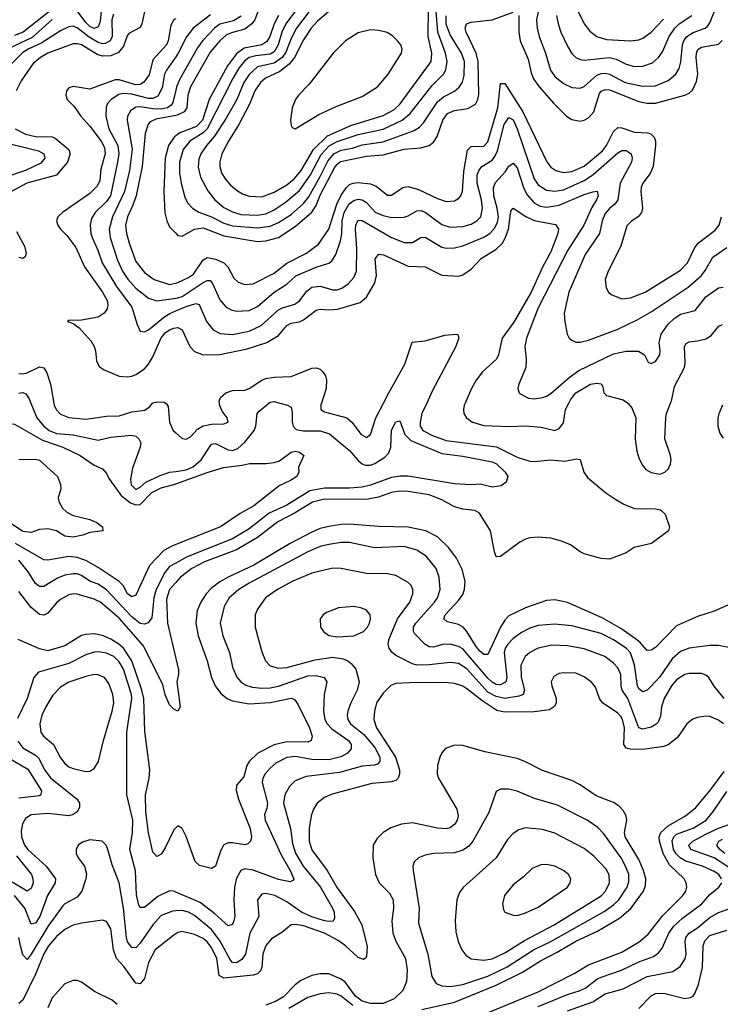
# Model space of a CAD drawing. Header units: inches. Extents: x 1308407 to 1441228, y 959628 to 1036311.
# Tile 660 of 729: x 1419255 to 1422599, y 997131 to 1001830. Entities that reach past the tile are written whole.
import ezdxf

# ---------------------------------------------------------------- set-up
doc = ezdxf.new("R2010")
doc.units = ezdxf.units.IN
doc.header["$MEASUREMENT"] = 0
for name, color, linetype in [('B4010', 7, 'Continuous'), ('B4020', 7, 'Continuous'), ('B4919', 7, 'Continuous'), ('B4929', 7, 'Continuous')]:
    doc.layers.add(name, color=color, linetype=linetype)

msp = doc.modelspace()

# ---------------------------------------------------------------- linework, layer by layer
at = {"layer": 'B4010', "color": 5}
for points, elevation in [([(1419702.9, 1001857.1), (1419695.2, 1001830), (1419695.7, 1001750), (1419686.2, 1001730), (1419663.3, 1001716.7), (1419650, 1001715.4), (1419630, 1001721.8), (1419586.5, 1001746.5), (1419530, 1001791.8), (1419510, 1001799.7), (1419490, 1001796.4), (1419450, 1001776.4), (1419360.7, 1001719.3), (1419294.6, 1001690), (1419270, 1001673.9), (1419164.7, 1001570)], 2660), ([(1419422.2, 1001890), (1419271, 1001770), (1419230, 1001754.8)], 2620), ([(1419855.8, 1001890), (1419837.8, 1001810), (1419830, 1001793.3), (1419775.6, 1001764.4), (1419767.4, 1001752.6), (1419750, 1001703.4), (1419726, 1001674), (1419690, 1001658.5), (1419650, 1001656.6), (1419624.6, 1001664.6), (1419550, 1001709.5), (1419530, 1001715.7), (1419510, 1001714.8), (1419389.4, 1001670), (1419353.5, 1001650), (1419319.4, 1001620.6), (1419261.9, 1001538.1), (1419237.8, 1001490)], 2680), ([(1419645.7, 1001890), (1419638.7, 1001821.3), (1419630, 1001795.4), (1419610, 1001788.3), (1419590, 1001797.5), (1419570, 1001816.7), (1419530, 1001871.8)], 2640), ([(1419410, 1001831.4), (1419314.2, 1001745.8), (1419170, 1001676.2)], 2640), ([(1420000, 1001835.1), (1419990.5, 1001829.5), (1419976.5, 1001803.5), (1419963.8, 1001730), (1419955.7, 1001710), (1419890, 1001638.2), (1419873.4, 1001566.6), (1419847.8, 1001532.2), (1419830, 1001521.5), (1419810, 1001519.9), (1419730, 1001543.3), (1419710, 1001543.1), (1419590, 1001497.9), (1419510, 1001511.6), (1419490, 1001504.2), (1419478, 1001490), (1419474.9, 1001470), (1419481.1, 1001450), (1419515.3, 1001415.3), (1419546, 1001370), (1419590, 1001322.7), (1419643.9, 1001250), (1419659.7, 1001219.7), (1419662.6, 1001190), (1419643, 1001117), (1419636.8, 1001063.2), (1419624.3, 1001035.7), (1419590, 1001001.4), (1419459.6, 1000910), (1419436.5, 1000890), (1419430.2, 1000870), (1419436.5, 1000850), (1419450, 1000830.3), (1419479.7, 1000799.7), (1419522.4, 1000742.4), (1419563.8, 1000650), (1419650.6, 1000530), (1419672.1, 1000490), (1419675.8, 1000470), (1419672, 1000450), (1419658.5, 1000430), (1419630, 1000410.7), (1419550, 1000396.5), (1419490, 1000394.5), (1419482.8, 1000390), (1419510, 1000380.5), (1419539.3, 1000359.3), (1419596.1, 1000296.1), (1419610.8, 1000270), (1419617, 1000250), (1419621.5, 1000201.5), (1419634.8, 1000174.8), (1419658.8, 1000158.8), (1419730, 1000129.5), (1419770, 1000125), (1419790, 1000128.2), (1419810, 1000136.1), (1419850, 1000163.9), (1419870, 1000186.7), (1419890, 1000220.5), (1419930, 1000312.2), (1419950, 1000335.4), (1419970, 1000350.5), (1419990, 1000358.3), (1420000, 1000359.4)], 2720), ([(1420000, 1001653.1), (1419954.9, 1001590), (1419946.6, 1001570), (1419934.7, 1001505.3), (1419914.2, 1001465.8), (1419890, 1001454.2), (1419870, 1001454.2), (1419790, 1001474.3), (1419750, 1001478.6), (1419727.5, 1001472.5), (1419690.9, 1001449.1), (1419674, 1001430), (1419667.1, 1001412.9), (1419666.6, 1001370), (1419680.1, 1001310), (1419723.1, 1001230), (1419727.5, 1001190), (1419722.5, 1001150), (1419687.9, 1000990), (1419670, 1000962.7), (1419614.7, 1000910), (1419597.9, 1000882.1), (1419591.2, 1000850), (1419593.9, 1000810), (1419600.1, 1000790), (1419628, 1000730), (1419648, 1000670), (1419717.1, 1000557.1), (1419790, 1000457.4), (1419814.9, 1000374.9), (1419830, 1000343.1), (1419850, 1000340.2), (1419870, 1000349.4), (1419947, 1000413), (1419971.9, 1000428.1), (1420000, 1000440.1)], 2740), ([(1420000, 1001493.1), (1419985.8, 1001434.2), (1419977.7, 1001422.3), (1419960.1, 1001410), (1419930, 1001403.9), (1419890, 1001404.6), (1419830, 1001413.8), (1419810, 1001412), (1419784.2, 1001395.8), (1419770.1, 1001370), (1419767.2, 1001350), (1419791.7, 1001211.7), (1419779.8, 1001110), (1419755.9, 1001010), (1419697.5, 1000890), (1419681.7, 1000830), (1419686.7, 1000790), (1419722.3, 1000682.3), (1419746.2, 1000630), (1419771.8, 1000591.8), (1419810, 1000548), (1419870, 1000501.4), (1419910, 1000488.3), (1420000, 1000500.8)], 2760), ([(1420000, 1001372.9), (1419904.3, 1001355.7), (1419877.8, 1001342.2), (1419867.8, 1001332.2), (1419853.6, 1001286.4), (1419839.4, 1001130), (1419810.1, 1000990.1), (1419795.4, 1000944.6), (1419770.1, 1000890), (1419760.5, 1000850), (1419764.9, 1000810), (1419778.5, 1000758.5), (1419810, 1000676.5), (1419850, 1000623.2), (1419897.6, 1000590), (1419970, 1000565.7), (1420000, 1000572.7)], 2780), ([(1419233.7, 1001310), (1419283.2, 1001283.2), (1419330, 1001272.2), (1419410, 1001270.8), (1419424.4, 1001264.4), (1419488.9, 1001210), (1419495.8, 1001190), (1419483.3, 1001150), (1419431.3, 1001088.7), (1419288.4, 1001050), (1419216.3, 1001010)], 2680), ([(1419157.6, 1001250), (1419344.1, 1001204.1), (1419370.2, 1001190), (1419374.4, 1001170), (1419355.2, 1001144.8), (1419283.2, 1001110), (1419170, 1001072)], 2660), ([(1420000, 1001275.8), (1419992, 1001270), (1419965.5, 1001230), (1419950.1, 1001170), (1419942.6, 1001010), (1419948, 1000908), (1419956.6, 1000870), (1419970, 1000840.8), (1420000, 1000810.9)], 2820), ([(1419240, 1000820), (1419277.3, 1000750), (1419285.9, 1000714.1), (1419281.5, 1000698.5), (1419270.1, 1000689.9), (1419250, 1000695.9)], 2680), ([(1419250, 1000140.8), (1419270, 1000139.8), (1419290, 1000144.9), (1419350, 1000173), (1419370, 1000169.1), (1419384.8, 1000144.8), (1419402.7, 1000090), (1419418.4, 1000000)], 2680), ([(1419250, 1000047.2), (1419270, 1000050.1), (1419284, 1000044), (1419300.3, 1000020.3), (1419308.6, 1000000)], 2660), ([(1419888.6, 1000000), (1419890, 1000001.9), (1419910, 1000006.3), (1419944, 1000004), (1419950.4, 1000000)], 2680)]:
    msp.add_lwpolyline(points, dxfattribs=dict(at, elevation=elevation))
at = {"layer": 'B4020', "color": 5}
for points, elevation in [([(1420600.1, 1001910), (1420525.4, 1001810), (1420506.6, 1001770), (1420489.2, 1001710), (1420470, 1001677.5), (1420450, 1001665.1), (1420382.5, 1001657.5), (1420350.9, 1001649.1), (1420328, 1001632), (1420301.1, 1001598.9), (1420271.6, 1001550), (1420150.3, 1001310), (1420130, 1001290.2), (1420066.6, 1001250), (1420036, 1001210), (1420018, 1001150), (1420018, 1001098), (1420025, 1001050), (1420043.7, 1000983.7), (1420056.3, 1000956.3), (1420079.2, 1000930), (1420110.8, 1000910.8), (1420170, 1000888.7), (1420230, 1000858.5), (1420270, 1000846.1), (1420390, 1000836.5), (1420450, 1000844.3), (1420490, 1000862.6), (1420550, 1000900.4), (1420610, 1000952.7), (1420634.5, 1000985.5), (1420690, 1001082.1), (1420725.4, 1001154.6), (1420755.1, 1001190), (1420790, 1001206.8), (1420843.1, 1001216.9), (1420890, 1001233.1), (1420990, 1001246.7), (1421138.5, 1001301.5), (1421162.7, 1001317.3), (1421182.1, 1001337.9), (1421250, 1001437.8), (1421278.2, 1001461.8), (1421330.3, 1001489.7), (1421352.2, 1001507.8), (1421368, 1001532), (1421376.8, 1001563.2), (1421378.6, 1001630), (1421364.4, 1001670), (1421310, 1001758.6), (1421290, 1001808.6), (1421291, 1001849)], 2840), ([(1421743.3, 1001930), (1421721.9, 1001830), (1421724.9, 1001790), (1421734.1, 1001750), (1421764.9, 1001670), (1421789.4, 1001589.4), (1421810, 1001558.6), (1421850, 1001526.1), (1421890, 1001505.9), (1421930, 1001503.7), (1421950, 1001512.1), (1422010, 1001566), (1422030, 1001574.1), (1422050, 1001575), (1422070, 1001569.7), (1422145.4, 1001530), (1422227.6, 1001512.4), (1422290, 1001514.6), (1422350, 1001540.4), (1422386.2, 1001570), (1422403.3, 1001596.8), (1422411.5, 1001628.5), (1422419.1, 1001710), (1422425.8, 1001730), (1422440.1, 1001750), (1422470, 1001769.7), (1422527.7, 1001790), (1422539.3, 1001800.7), (1422550, 1001815.8), (1422579.4, 1001890)], 2840), ([(1420399.3, 1001890), (1420377.4, 1001830), (1420363, 1001810), (1420330, 1001784.2), (1420270, 1001769.4), (1420242.3, 1001757.7), (1420210.6, 1001729.4), (1420164.9, 1001675.1), (1420070.5, 1001509.5), (1420057.7, 1001470), (1420052.4, 1001410), (1420040.3, 1001390), (1420006, 1001374), (1420000, 1001372.9)], 2780), ([(1420000, 1000810.9), (1420010, 1000800.9), (1420030, 1000797.2), (1420089.9, 1000830.1), (1420130, 1000836.1), (1420230, 1000797.9), (1420390, 1000771.9), (1420430, 1000774.4), (1420490, 1000791.1), (1420570, 1000843.8), (1420649.1, 1000910.9), (1420670, 1000942.8), (1420690, 1000992.2), (1420757.6, 1001122.4), (1420770, 1001140.2), (1420786.7, 1001153.3), (1420910, 1001179.5), (1420990, 1001184.5), (1421090, 1001213), (1421170, 1001218.6), (1421209.9, 1001230.1), (1421230, 1001246), (1421247.4, 1001272.6), (1421275.1, 1001350), (1421297.2, 1001382.8), (1421330, 1001397.5), (1421394.1, 1001405.9), (1421430, 1001426.9), (1421442.4, 1001450), (1421447.3, 1001472.7), (1421443.3, 1001630), (1421433.9, 1001670), (1421385.8, 1001770), (1421381.2, 1001790), (1421387.9, 1001810), (1421410, 1001819), (1421510, 1001830.1), (1421610, 1001865.6)], 2820), ([(1420166.4, 1001853.6), (1420082.4, 1001790), (1420051, 1001749), (1420012.1, 1001670), (1420000, 1001653.1)], 2740), ([(1420636.5, 1001870), (1420575.6, 1001790), (1420550, 1001739.9), (1420525.1, 1001674.9), (1420508.5, 1001650), (1420470, 1001622.9), (1420390, 1001605), (1420350.7, 1001569.3), (1420325.3, 1001530), (1420291.8, 1001450), (1420239.8, 1001360.2), (1420185.5, 1001274.5), (1420146.8, 1001230), (1420119.6, 1001190), (1420110, 1001164.5), (1420106.6, 1001126.6), (1420117.9, 1001077.9), (1420153.6, 1001013.6), (1420186.9, 1000970), (1420230, 1000933.7), (1420270, 1000912.6), (1420310, 1000900.3), (1420390, 1000897.5), (1420430, 1000903.5), (1420470, 1000922.8), (1420522.5, 1000957.5), (1420590, 1001015.5), (1420642.5, 1001090), (1420693.9, 1001186.1), (1420731.9, 1001228.1), (1420770, 1001248.9), (1420870, 1001281.8), (1420990, 1001307.6), (1421081.1, 1001350), (1421118.2, 1001381.8), (1421224.1, 1001515.9), (1421277.7, 1001570), (1421289.6, 1001590.4), (1421296, 1001630), (1421287.2, 1001670), (1421250.3, 1001770.3), (1421242.3, 1001870)], 2860), ([(1420730, 1001869.9), (1420676.6, 1001823.4), (1420646.6, 1001790), (1420610, 1001734.1), (1420566.8, 1001650), (1420542, 1001618), (1420496.8, 1001583.2), (1420428.4, 1001551.6), (1420404.3, 1001530), (1420377.8, 1001490), (1420352.4, 1001427.6), (1420301.5, 1001330), (1420251.6, 1001250), (1420220.4, 1001190), (1420210, 1001152.3), (1420209.6, 1001130), (1420218.9, 1001098.9), (1420235.7, 1001070), (1420261, 1001041), (1420294, 1001014), (1420318.9, 1000998.9), (1420350, 1000987.8), (1420410, 1000985.5), (1420470, 1001006.2), (1420530, 1001042), (1420564.3, 1001070), (1420598.4, 1001110), (1420658, 1001210), (1420724.5, 1001275.5), (1420834.8, 1001325.2), (1420990, 1001373), (1421040.2, 1001399.8), (1421071.1, 1001428.9), (1421219.2, 1001630), (1421222.2, 1001670), (1421205, 1001750), (1421206.2, 1001890)], 2880), ([(1421921.4, 1001870), (1421948.7, 1001810), (1421976, 1001776), (1422010.1, 1001750.1), (1422055.3, 1001735.3), (1422170, 1001729), (1422210, 1001733.9), (1422230, 1001742.4), (1422270, 1001771.4), (1422327.4, 1001832.6)], 2880), ([(1420489.8, 1001850), (1420470.3, 1001810), (1420449.6, 1001750.4), (1420434.4, 1001725.6), (1420410, 1001709.7), (1420326.3, 1001693.7), (1420290, 1001667.3), (1420247.2, 1001610), (1420159.2, 1001450), (1420128.2, 1001350), (1420098.9, 1001321.1), (1420019.5, 1001290), (1420000, 1001275.8)], 2820), ([(1420312.5, 1001847.5), (1420275.4, 1001824.6), (1420210, 1001808.1), (1420185.2, 1001790), (1420128.8, 1001731.2), (1420103.7, 1001696.3), (1420020.5, 1001550), (1420004.1, 1001510), (1420000, 1001493.1)], 2760), ([(1421637.8, 1001850), (1421637.4, 1001770), (1421643.8, 1001730), (1421681.7, 1001641.7), (1421696.7, 1001576.7), (1421708.3, 1001548.3), (1421734.1, 1001510), (1421805, 1001430), (1421865.6, 1001370), (1421890, 1001353.7), (1421930, 1001345.6), (1421950, 1001350.1), (1421970, 1001362), (1421994.8, 1001390), (1422022.5, 1001477.5), (1422030.6, 1001489.4), (1422050, 1001497.4), (1422070, 1001495), (1422210, 1001440.3), (1422250, 1001431.9), (1422290, 1001432.3), (1422430.4, 1001469.6), (1422450, 1001479.3), (1422466, 1001494), (1422485.2, 1001534.8), (1422491.5, 1001570), (1422483.5, 1001650), (1422485.1, 1001670), (1422492.4, 1001687.6), (1422510, 1001699.4), (1422590, 1001712.7), (1422608.8, 1001731.2)], 2820), ([(1421816.6, 1001850), (1421824.8, 1001810), (1421838, 1001770), (1421870, 1001703.1), (1421890, 1001669), (1421909, 1001650), (1421930, 1001639.8), (1421950, 1001636.3), (1422070, 1001649.3), (1422101.9, 1001641.9), (1422150, 1001618.1), (1422190, 1001606.3), (1422230, 1001607.9), (1422275.4, 1001624.6), (1422304.5, 1001650), (1422323.9, 1001676.1), (1422355.6, 1001750), (1422381.5, 1001790), (1422403.6, 1001810), (1422463, 1001850)], 2860), ([(1420000, 1000572.7), (1420010, 1000575.1), (1420060.7, 1000599.3), (1420084.1, 1000615.9), (1420130, 1000684.4), (1420150, 1000695.2), (1420190, 1000687.4), (1420229.5, 1000669.5), (1420248.5, 1000650), (1420276.3, 1000596.3), (1420297.6, 1000577.6), (1420330, 1000565.5), (1420370, 1000568.9), (1420470, 1000619.9), (1420530, 1000668.8), (1420624.1, 1000715.9), (1420680.8, 1000759.2), (1420730.4, 1000829.6), (1420769.5, 1000950), (1420790, 1000993.1), (1420812.7, 1001027.3), (1420830, 1001043), (1420846, 1001050), (1420870, 1001053.5), (1420930, 1001047.5), (1420956, 1001036), (1421010, 1000992.8), (1421030, 1000991.9), (1421083.5, 1001030), (1421110, 1001034.3), (1421159, 1001019), (1421250, 1000976.4), (1421290, 1000962.8), (1421330, 1000966.2), (1421350, 1000976.2), (1421361, 1000990), (1421368.9, 1001011.1), (1421374.7, 1001105.3), (1421393.1, 1001206.9), (1421410, 1001224.3), (1421470, 1001227.2), (1421490, 1001246.6), (1421537.7, 1001410), (1421550, 1001526), (1421570, 1001526.3), (1421656, 1001390), (1421771.7, 1001151.7), (1421790, 1001127), (1421813.7, 1001110), (1421850, 1001101.6), (1421890, 1001104.9), (1421950, 1001131.3), (1422036.4, 1001203.6), (1422056.1, 1001230), (1422090, 1001296.8), (1422110, 1001315.4), (1422130, 1001313.8), (1422190, 1001292.7), (1422254, 1001290), (1422270, 1001283.7), (1422283.7, 1001270), (1422290.1, 1001250.1), (1422290.1, 1001229.9), (1422278.8, 1001130), (1422264, 1001096), (1422230.2, 1001050), (1422221.7, 1001030), (1422219.4, 1001010), (1422228.6, 1000931.4), (1422222.9, 1000910), (1422208.9, 1000891.1), (1422173, 1000867), (1422153.8, 1000846.2), (1422124.8, 1000750), (1422064.2, 1000630), (1422050.3, 1000590), (1422054, 1000550), (1422066, 1000530), (1422079, 1000519), (1422130, 1000497.8), (1422170, 1000503), (1422240.4, 1000530), (1422410, 1000634.2), (1422443.2, 1000670), (1422477.9, 1000742.1), (1422494.6, 1000765.4), (1422574.7, 1000825.3), (1422594.6, 1000850), (1422604.4, 1000890)], 2780), ([(1420000, 1000500.8), (1420010, 1000502.2), (1420030.2, 1000509.8), (1420130, 1000575.5), (1420150, 1000585.9), (1420164.6, 1000584.6), (1420174.2, 1000574.2), (1420210, 1000493), (1420239.6, 1000459.5), (1420264.8, 1000444.8), (1420290, 1000439), (1420350, 1000442.9), (1420390, 1000461.8), (1420469.2, 1000530), (1420530, 1000567.3), (1420572.4, 1000607.6), (1420670, 1000648.6), (1420730, 1000667.4), (1420743.3, 1000676.7), (1420763.4, 1000710), (1420786, 1000774), (1420792.3, 1000807.7), (1420794.5, 1000870), (1420803.2, 1000910), (1420828.3, 1000951.7), (1420850, 1000967.4), (1420870, 1000972.8), (1420890, 1000970.1), (1420910, 1000957.2), (1420952.3, 1000912.3), (1420990, 1000895.3), (1421030, 1000886.1), (1421090, 1000887.3), (1421110, 1000893.4), (1421150, 1000917.5), (1421170, 1000918.7), (1421191, 1000911), (1421270, 1000853.4), (1421310, 1000840.1), (1421370, 1000842.8), (1421410, 1000854.7), (1421437.7, 1000870), (1421455.7, 1000890), (1421464.1, 1000930), (1421458.8, 1000970), (1421437.9, 1001050), (1421438.9, 1001090), (1421447.7, 1001112.3), (1421461.4, 1001130), (1421510, 1001160.1), (1421523.5, 1001176.5), (1421535, 1001205), (1421567.3, 1001330), (1421590, 1001363.2), (1421610, 1001351.6), (1421630, 1001309.2), (1421710.4, 1001070.4), (1421730, 1001042.4), (1421770, 1001017.1), (1421810, 1001012.1), (1421850, 1001018.6), (1421950, 1001062.7), (1421990.8, 1001089.3), (1422110, 1001194.8), (1422130, 1001205.6), (1422150, 1001206.4), (1422173.6, 1001190), (1422178, 1001170), (1422175.5, 1001150), (1422121.6, 1001050), (1422109.6, 1000970), (1422095.8, 1000950), (1422070, 1000929.3), (1422050, 1000905.5), (1422036, 1000870), (1422022.7, 1000810), (1421954.5, 1000710), (1421875.9, 1000530), (1421854.7, 1000430), (1421856.5, 1000390), (1421868.8, 1000330), (1421878.4, 1000310), (1421890, 1000300.3), (1421910, 1000291.7), (1421930.3, 1000290.3), (1421970, 1000300.2), (1422110, 1000353.1), (1422202.9, 1000397.1), (1422270, 1000436.6), (1422445.8, 1000554.2), (1422509.9, 1000610), (1422527.6, 1000632.4), (1422563.3, 1000696.7), (1422630, 1000743)], 2760), ([(1420000, 1000440.1), (1420050, 1000461.5), (1420095.3, 1000475.3), (1420111, 1000471), (1420146.1, 1000390), (1420178.8, 1000350), (1420212.2, 1000332.2), (1420270, 1000328.2), (1420350, 1000344), (1420407.3, 1000370), (1420490, 1000445), (1420510, 1000455.3), (1420567.7, 1000472.3), (1420590, 1000487.8), (1420625, 1000534.9), (1420650, 1000553.2), (1420690, 1000559.1), (1420750, 1000540.4), (1420770, 1000540.9), (1420792, 1000548), (1420823.4, 1000570), (1420850, 1000599.1), (1420862.2, 1000630), (1420864.1, 1000735.9), (1420857.5, 1000830), (1420859.2, 1000850), (1420870, 1000872.8), (1420890, 1000872.5), (1421030, 1000790.6), (1421090, 1000766.3), (1421130, 1000766.3), (1421170, 1000790.1), (1421190, 1000792.2), (1421270, 1000745), (1421290, 1000739.8), (1421330, 1000740.6), (1421370, 1000751.1), (1421470, 1000791.8), (1421499.6, 1000810), (1421523.7, 1000836.3), (1421536.4, 1000863.6), (1421539.7, 1000890), (1421534.2, 1000930), (1421517.9, 1000990), (1421516.1, 1001030), (1421526.9, 1001053.1), (1421574.4, 1001105.6), (1421590, 1001131.4), (1421610, 1001146.2), (1421630, 1001123.8), (1421659.3, 1001030), (1421675.6, 1000995.6), (1421710, 1000956.1), (1421739.5, 1000939.5), (1421770, 1000935.1), (1421830, 1000944.3), (1421950, 1000995.1), (1421990, 1001009.3), (1422011.5, 1001011.5), (1422016.8, 1000990), (1422008.7, 1000970), (1421986.1, 1000933.9), (1421948.3, 1000850), (1421871.7, 1000730), (1421730, 1000455.3), (1421673.7, 1000310), (1421665.7, 1000270), (1421672.7, 1000210), (1421671.1, 1000170), (1421637.1, 1000090), (1421633.4, 1000070), (1421638.8, 1000050), (1421644.7, 1000044.7), (1421684.4, 1000024.4), (1421710, 1000020.8), (1421750, 1000026.2), (1421770, 1000034), (1421790, 1000046.4), (1421877.1, 1000122.9), (1421924.6, 1000155.4), (1422090, 1000235.7), (1422150, 1000248.1), (1422208.3, 1000248.3), (1422237.1, 1000230), (1422254.9, 1000194.9), (1422270, 1000188.7), (1422290, 1000199.3), (1422310.9, 1000230), (1422312.9, 1000250), (1422307.7, 1000290), (1422316.3, 1000330), (1422350, 1000376.3), (1422377, 1000403), (1422410, 1000424.1), (1422478.6, 1000441.4), (1422530, 1000506.8), (1422590, 1000551.1), (1422613.7, 1000553.7)], 2740), ([(1420000, 1000359.4), (1420010, 1000360.5), (1420030.1, 1000350.1), (1420067.5, 1000270), (1420090, 1000246.7), (1420131, 1000231), (1420210, 1000232.9), (1420341.1, 1000258.9), (1420434.6, 1000290), (1420490, 1000323.3), (1420530, 1000370.7), (1420550, 1000381), (1420590, 1000388), (1420610, 1000396.9), (1420670, 1000443.2), (1420690, 1000447.8), (1420730, 1000444.6), (1420771.9, 1000448.1), (1420879.7, 1000480.3), (1420910, 1000505.6), (1420950, 1000574.7), (1420957.5, 1000610), (1420951.8, 1000688.2), (1420970, 1000711.1), (1420992.2, 1000707.8), (1421110, 1000653.8), (1421190.1, 1000650.1), (1421270, 1000611), (1421350, 1000606), (1421370, 1000612), (1421410, 1000639.3), (1421457, 1000690), (1421530, 1000734.3), (1421557.4, 1000762.6), (1421572.7, 1000787.3), (1421588.4, 1000830), (1421597.1, 1000902.8), (1421601.1, 1000918.9), (1421610, 1000931.4), (1421671.6, 1000891.6), (1421710, 1000872.5), (1421811.9, 1000851.9), (1421826.2, 1000830), (1421824, 1000810), (1421790, 1000722.4), (1421751.1, 1000648.9), (1421697.1, 1000530), (1421613.4, 1000386.6), (1421558.5, 1000310), (1421540.1, 1000230), (1421531.5, 1000210), (1421464.8, 1000150), (1421434.4, 1000110), (1421411.6, 1000070), (1421381.3, 1000000)], 2720), ([(1422362, 1000000), (1422366, 1000010), (1422380.3, 1000079.7), (1422428, 1000170), (1422432, 1000192), (1422428.2, 1000270), (1422435.9, 1000284.1), (1422450, 1000292.9), (1422490, 1000296.8), (1422530, 1000307.1), (1422556.4, 1000323.6), (1422592.6, 1000367.4), (1422610, 1000375.1)], 2720), ([(1420990.9, 1000000), (1421016.3, 1000050), (1421093.6, 1000186.4), (1421128.9, 1000291.1), (1421190, 1000297.7), (1421284.5, 1000324.4), (1421338, 1000330), (1421346.9, 1000326.9), (1421351.8, 1000311.8), (1421336.8, 1000270), (1421223.6, 1000056.4), (1421197.8, 1000000)], 2680), ([(1420208.2, 1000000), (1420207.6, 1000010), (1420213.5, 1000026.5), (1420238.7, 1000050), (1420270, 1000060.1), (1420330, 1000062.2), (1420350, 1000069.6), (1420410, 1000110.1), (1420430, 1000118.2), (1420470, 1000124.2), (1420550, 1000126.9), (1420650, 1000166.2), (1420670, 1000169.2), (1420690, 1000161.8), (1420701.8, 1000150), (1420714.2, 1000130), (1420719.8, 1000110), (1420718.3, 1000070), (1420695, 1000000)], 2680), ([(1421875.5, 1000000), (1421883.8, 1000016.2), (1421910, 1000048.6), (1421978.9, 1000090), (1422010, 1000095.6), (1422030, 1000092), (1422038.6, 1000078.6), (1422043.2, 1000050), (1422056, 1000036), (1422135.2, 1000015.2), (1422157.4, 1000000)], 2720), ([(1420443.9, 1000000), (1420450, 1000005), (1420470, 1000007.1), (1420496.5, 1000000)], 2660)]:
    msp.add_lwpolyline(points, dxfattribs=dict(at, elevation=elevation))
at = {"layer": 'B4020', "color": 5, "elevation": 2920}
msp.add_lwpolyline([(1420930, 1001781.2), (1420870, 1001767.5), (1420810, 1001729.3), (1420752, 1001670), (1420636.8, 1001523.2), (1420585, 1001470), (1420571, 1001450), (1420555.6, 1001410), (1420547.4, 1001350), (1420550, 1001324.7), (1420555.2, 1001315.2), (1420570, 1001308.5), (1420682.9, 1001377), (1420764.9, 1001415.1), (1420890, 1001463.9), (1420962.3, 1001510), (1421013.3, 1001570), (1421078, 1001670), (1421080.7, 1001690), (1421073.5, 1001710), (1421058.3, 1001730), (1421033.8, 1001753.8), (1421008.6, 1001768.6), (1420970, 1001778.4)], close=True, dxfattribs=at)
at = {"layer": 'B4919', "color": 5}
for points, elevation in [([(1419024.9, 1000000), (1419110, 999917.9), (1419150, 999897.3), (1419170, 999895.3), (1419210, 999903.2), (1419230, 999900.2), (1419363.4, 999823.4), (1419460.9, 999790), (1419543.6, 999750), (1419610, 999703.2), (1419650, 999686.7), (1419670, 999663.8), (1419681.1, 999641.1), (1419738.7, 999558.7), (1419783.9, 999523.9), (1419810, 999514.3), (1419830, 999516.5), (1419886.1, 999573.9), (1419930, 999595.9), (1419990, 999611), (1420000, 999614.6)], 2640), ([(1419308.6, 1000000), (1419337.1, 999930), (1419369.6, 999890), (1419395.5, 999870), (1419430, 999855.9), (1419510, 999848.8), (1419630, 999822.6), (1419690, 999837.9), (1419787.3, 999847.3), (1419810, 999842.3), (1419824.2, 999830), (1419832.9, 999810), (1419830.2, 999790.2), (1419792.9, 999690), (1419784.4, 999635.6), (1419786.7, 999610), (1419810, 999588.3), (1419830, 999599.2), (1419857.2, 999622.8), (1419924.7, 999655.3), (1419970, 999670.1), (1420000, 999674.5)], 2660), ([(1419418.4, 1000000), (1419420.1, 999990), (1419429.7, 999969.7), (1419450, 999947.3), (1419490, 999931.9), (1419570, 999923.9), (1419670, 999937.4), (1419730, 999939), (1419790, 999958.5), (1419852.9, 999967.1), (1419876.2, 999983.8), (1419888.6, 1000000)], 2680), ([(1419950.4, 1000000), (1419956.3, 999996.3), (1419963.5, 999983.5), (1419969.5, 999909.5), (1419987.9, 999870), (1420000, 999859)], 2680), ([(1419250, 999731.8), (1419328.1, 999731.9), (1419350, 999727.8), (1419435.8, 999650), (1419450, 999611.3), (1419451.6, 999590), (1419439, 999550), (1419441.1, 999530), (1419458.9, 999498.9), (1419480, 999480), (1419510, 999463.2), (1419590, 999444.6), (1419622.8, 999430), (1419650.4, 999410), (1419651.3, 999390), (1419590, 999383), (1419556, 999370), (1419510, 999360.3), (1419470, 999365.8), (1419430, 999391.1), (1419390, 999400.4), (1419350, 999397.4), (1419310, 999382), (1419270, 999386.8), (1419197.4, 999437.4)], 2620), ([(1420000, 999325.2), (1419981.9, 999318.1), (1419943.3, 999296.7), (1419874.6, 999225.4), (1419810, 999084.2), (1419790, 999075.5), (1419770, 999089.1), (1419749.4, 999130), (1419729.1, 999149.1), (1419630, 999214.8), (1419570, 999248.3), (1419530, 999262.6), (1419490, 999267.8), (1419390, 999249.9), (1419370, 999252.6), (1419234.7, 999330)], 2640), ([(1420000, 999236.5), (1419970, 999219.9), (1419948.3, 999191.8), (1419905.7, 999110), (1419895.8, 999070), (1419885, 998975), (1419868, 998951.9), (1419850, 998945), (1419830, 998948.9), (1419790, 998979.6), (1419670, 999109.2), (1419630, 999136.5), (1419590, 999150.3), (1419550, 999177.3), (1419530, 999185.1), (1419510, 999185.6), (1419470, 999178.5), (1419435.4, 999164.6), (1419370, 999125.2), (1419350, 999124.3), (1419330, 999139.8), (1419295.3, 999195.3), (1419251.1, 999250)], 2660), ([(1420000, 999144.6), (1419970.1, 999109.9), (1419955.5, 999064.5), (1419960.2, 998950), (1420000, 998780.9)], 2680), ([(1420000, 998534.6), (1419990, 998539.7), (1419970, 998559.8), (1419950, 998607.6), (1419937.4, 998657.4), (1419843.8, 998843.8), (1419730, 998973.9), (1419640.6, 999050), (1419610, 999064.7), (1419530, 999088.8), (1419509.6, 999090.4), (1419490, 999085.5), (1419450, 999063), (1419430, 999046.4), (1419390, 998997.9), (1419370, 998988), (1419350, 998991.9), (1419310, 999025.3), (1419250, 999100.5)], 2680), ([(1420000, 997973.3), (1419990, 997963.6), (1419950, 997878), (1419930, 997848), (1419910, 997836.9), (1419890, 997856.2), (1419870, 997949.4), (1419856.9, 998050), (1419856.2, 998130), (1419872.5, 998210), (1419875.4, 998250), (1419852.4, 998432.4), (1419846.9, 998590), (1419837.7, 998630), (1419790, 998769.9), (1419750, 998830.3), (1419728.5, 998850), (1419690, 998874.2), (1419650, 998890.9), (1419610, 998898.3), (1419570, 998896.2), (1419550, 998890.4), (1419470, 998841.4), (1419390, 998818.5), (1419350, 998826.9), (1419247.6, 998872.4)], 2720), ([(1420000, 997665.6), (1419990, 997669.9), (1419970, 997672.4), (1419914.4, 997645.6), (1419850, 997593.2), (1419830, 997593.5), (1419824.2, 997604.2), (1419813.2, 997653.2), (1419808.3, 997768.3), (1419780.6, 997870), (1419793.9, 997950), (1419794.2, 998010), (1419766.3, 998130), (1419765.6, 998430), (1419790.3, 998590), (1419787.9, 998610), (1419751.2, 998730), (1419730, 998765), (1419703.9, 998790), (1419670, 998807), (1419630, 998813.5), (1419610, 998811.8), (1419570, 998798), (1419490, 998757.7), (1419344.6, 998715.4), (1419321.8, 998690), (1419290.7, 998590), (1419244.8, 998495.2)], 2740), ([(1419245.9, 998385.9), (1419270, 998355.6), (1419330, 998320.3), (1419345.6, 998305.6), (1419373.2, 998250), (1419404.2, 998210), (1419528.7, 998110), (1419539.8, 998090), (1419540.1, 998070), (1419530, 998049), (1419510, 998036.1), (1419490, 998030.4), (1419390, 998040.6), (1419310, 998035.2), (1419282.2, 998017.8), (1419267.7, 997992.3), (1419262, 997958), (1419262.9, 997930), (1419277.2, 997890), (1419293.3, 997870), (1419381.9, 997790), (1419426.3, 997730), (1419424.5, 997710), (1419387.2, 997650), (1419351.3, 997550), (1419330, 997517.7), (1419310, 997512.9), (1419279.2, 997590), (1419230, 997649.9)], 2740), ([(1419196, 998310), (1419293.8, 998253.7), (1419358.5, 998150), (1419355.8, 998130), (1419350, 998126.3), (1419250, 998114.2)], 2720), ([(1420000, 997576.9), (1419984, 997576), (1419930, 997553.9), (1419890, 997509.9), (1419830, 997421.8), (1419810, 997400.7), (1419790, 997401.2), (1419770, 997428.7), (1419764.3, 997450), (1419750, 997589.5), (1419729.9, 997710), (1419696.7, 997796.6), (1419674.5, 997874.5), (1419667.1, 997890), (1419648.8, 997908.8), (1419590, 997915.9), (1419554.9, 997905.1), (1419533.7, 997890), (1419524.4, 997870), (1419524.4, 997850), (1419533.7, 997830), (1419564, 997790), (1419573.8, 997753.8), (1419570.9, 997729.1), (1419552, 997670), (1419530, 997641.6), (1419470, 997610.6), (1419460.1, 997599.9), (1419390, 997501.9), (1419310, 997369.8), (1419290, 997344.1), (1419270, 997367.1), (1419259.3, 997410), (1419251.2, 997450)], 2760), ([(1419239.3, 997839.3), (1419311.1, 997750), (1419318.1, 997730), (1419318.5, 997710), (1419310, 997683.5), (1419290, 997669.9), (1419150, 997752.9)], 2720), ([(1420000, 997467.1), (1419990, 997461.2), (1419900.9, 997390), (1419870.5, 997330), (1419850, 997253.5), (1419830, 997227.6), (1419810, 997232.3), (1419751.5, 997311.5), (1419717.2, 997350), (1419702.9, 997390), (1419690, 997491.2), (1419670, 997526.4), (1419650, 997532.7), (1419550, 997518.4), (1419510, 997508), (1419470, 997487.5), (1419430, 997454.1), (1419393.2, 997410), (1419370, 997371.6), (1419330, 997274.3), (1419270, 997149.8), (1419250, 997134.5)], 2780), ([(1419719.5, 997130), (1419695.8, 997150), (1419612.3, 997192.3), (1419550, 997236.5), (1419530, 997243.7), (1419510, 997244.8), (1419470, 997228.2), (1419410, 997161.5), (1419390, 997114)], 2820)]:
    msp.add_lwpolyline(points, dxfattribs=dict(at, elevation=elevation))
at = {"layer": 'B4919', "color": 5, "elevation": 2760}
msp.add_lwpolyline([(1419610, 998704.5), (1419570, 998695.4), (1419490, 998667.5), (1419450, 998644.9), (1419413.5, 998606.5), (1419379.2, 998550), (1419361.1, 998510), (1419350.9, 998470), (1419355.4, 998430), (1419369.2, 998410), (1419415.9, 998370), (1419450, 998306.9), (1419470, 998279.7), (1419490, 998264.8), (1419510, 998256.8), (1419570, 998242), (1419590, 998243.1), (1419610, 998256.4), (1419630.7, 998289.3), (1419654.4, 998390), (1419696.6, 998530), (1419703.6, 998570), (1419700.2, 998610), (1419681.2, 998661.2), (1419659.2, 998690), (1419630, 998703.4)], close=True, dxfattribs=at)
at = {"layer": 'B4929', "color": 5}
for points, elevation in [([(1420496.5, 1000000), (1420534, 999990), (1420550, 999980.4), (1420556.1, 999956.1), (1420555.5, 999910), (1420561, 999890), (1420574.7, 999874.7), (1420607.9, 999867.9), (1420690, 999868.4), (1420734.3, 999854.3), (1420830, 999774.7), (1420870, 999726.5), (1420890, 999710.1), (1420904.6, 999704.6), (1420930, 999704.4), (1420950, 999712.1), (1420997.5, 999742.5), (1421016.9, 999763.1), (1421027.3, 999790), (1421030, 999870.4), (1421050, 999910.3), (1421070, 999915.5), (1421093.1, 999850), (1421121.6, 999821.6), (1421270, 999759.8), (1421370, 999747.7), (1421510, 999719.3), (1421530.2, 999710), (1421571.7, 999670), (1421585.5, 999650), (1421576.4, 999623.6), (1421554, 999606), (1421510, 999599.7), (1421453.7, 999613.7), (1421410, 999609.8), (1421330, 999614.2), (1421110, 999651.8), (1421072.2, 999652.2), (1421030, 999645.4), (1420930, 999608), (1420890, 999599.1), (1420830, 999594), (1420710, 999594.7), (1420639.3, 999580.7), (1420530, 999513.3), (1420445.9, 999474.1), (1420350, 999400.7), (1420270, 999352.8), (1420053.7, 999266.3), (1420000, 999236.5)], 2660), ([(1420000, 999674.5), (1420050, 999681.9), (1420083.7, 999696.3), (1420121.2, 999730), (1420170, 999804.6), (1420190, 999807.6), (1420250, 999777.2), (1420270, 999774.2), (1420296.7, 999783.3), (1420330, 999813), (1420374.1, 999870), (1420382.7, 999890), (1420388.9, 999950), (1420397.6, 999962.4), (1420443.9, 1000000)], 2660), ([(1421197.8, 1000000), (1421174.9, 999950), (1421165.9, 999910), (1421166.7, 999890), (1421179.5, 999870), (1421225.4, 999845.4), (1421290, 999822.2), (1421531.4, 999791.4), (1421630, 999742.6), (1421690, 999723.4), (1421710, 999721.2), (1421790, 999730.1), (1421856.9, 999723.1), (1421913.5, 999733.5), (1421930, 999730.3), (1421948.3, 999670), (1421964.6, 999644.6), (1422052.3, 999572.3), (1422100.4, 999540.4), (1422138.4, 999518.4), (1422190, 999497.1), (1422290, 999495.2), (1422313, 999490), (1422336.3, 999470), (1422357.3, 999410), (1422352.4, 999390), (1422270.7, 999330), (1422188.6, 999311.4), (1422150, 999286), (1422070, 999255.8), (1422030, 999257.7), (1421950, 999281), (1421930, 999289.9), (1421883.6, 999323.6), (1421841.5, 999341.5), (1421790, 999355.6), (1421730, 999361.1), (1421690, 999357.8), (1421668.8, 999351.2), (1421642.8, 999337.2), (1421550, 999268.6), (1421530, 999266.6), (1421520.6, 999290), (1421502.3, 999390), (1421450, 999474.1), (1421427.4, 999487.4), (1421370, 999494.7), (1421330, 999505.8), (1421270, 999539.2), (1421210, 999561.6), (1421110, 999578.5), (1421070, 999580.3), (1421030, 999573.3), (1420968.2, 999551.8), (1420910, 999540.8), (1420710, 999541), (1420653.2, 999526.8), (1420570, 999476.6), (1420486.7, 999433.3), (1420390, 999359.5), (1420290, 999300.1), (1420137.1, 999242.9), (1420077, 999210), (1420021.9, 999170), (1420000, 999144.6)], 2680), ([(1420000, 999859), (1420030, 999831.8), (1420050, 999828.7), (1420070, 999839), (1420103.9, 999876.1), (1420130, 999891.5), (1420170, 999900.1), (1420230, 999901.2), (1420250.7, 999909.3), (1420245.7, 999930), (1420221.7, 999961.8), (1420208.7, 999991.3), (1420208.2, 1000000)], 2680), ([(1420695, 1000000), (1420692.4, 999992.4), (1420692.9, 999970), (1420710, 999959.3), (1420816.1, 999930), (1420841, 999910), (1420885, 999850), (1420910, 999836), (1420930, 999850.4), (1420955.5, 999930), (1420990.9, 1000000)], 2680), ([(1421381.3, 1000000), (1421377, 999990), (1421373.1, 999970), (1421375.5, 999950), (1421387.8, 999930), (1421416.2, 999910), (1421470, 999892.6), (1421591.7, 999888.3), (1421670, 999891), (1421744.9, 999884.9), (1421810, 999870.2), (1421830, 999878.8), (1421850, 999906.5), (1421860.3, 999970), (1421875.5, 1000000)], 2720), ([(1422157.4, 1000000), (1422158.9, 999998.9), (1422177.3, 999977.3), (1422196.3, 999930), (1422193.5, 999830), (1422200.6, 999770), (1422210, 999739.3), (1422225.7, 999705.7), (1422243.5, 999683.5), (1422269, 999669), (1422310, 999661.3), (1422334.3, 999670), (1422350, 999685.1), (1422361.8, 999710), (1422364.5, 999730), (1422360.8, 999750), (1422335.2, 999830), (1422339.2, 999930), (1422342.3, 999950), (1422362, 1000000)], 2720), ([(1422610.2, 999990), (1422591.7, 999948.3), (1422586.8, 999930), (1422586.9, 999890), (1422596.7, 999856.7), (1422612.7, 999832.7)], 2720), ([(1420000, 999614.6), (1420150, 999669.1), (1420227.9, 999692.1), (1420316.7, 999703.4), (1420352.3, 999712.3), (1420431.8, 999711.8), (1420470, 999716.5), (1420495, 999724.9), (1420550, 999766.3), (1420570, 999770.9), (1420590, 999766), (1420610.7, 999750), (1420585.2, 999694.8), (1420587.7, 999670), (1420578, 999650), (1420547.7, 999630), (1420494.1, 999605.9), (1420373.2, 999510), (1420307.2, 999472.8), (1420214, 999410), (1420000, 999325.2)], 2640), ([(1422650, 999042.4), (1422570, 999007.4), (1422490, 998981.5), (1422390, 998936.8), (1422290, 998833), (1422270, 998820.3), (1422250, 998819.8), (1422217.2, 998857.2), (1422195, 998875), (1422124.1, 998924.1), (1422035.4, 998975.4), (1421870, 999048.6), (1421810, 999060.6), (1421770, 999057.3), (1421670, 999023.8), (1421590, 998984.7), (1421570, 998964.3), (1421550, 998931.3), (1421490, 998799.8), (1421470, 998801), (1421450, 998817.2), (1421430, 998843), (1421390, 998909.9), (1421371.5, 998931.5), (1421350, 998943.6), (1421296.2, 998956.2), (1421279.3, 998970), (1421285.2, 998990), (1421350, 999057.3), (1421370, 999086.2), (1421378.8, 999110), (1421381.7, 999150), (1421366.4, 999206.4), (1421340.2, 999260.2), (1421303.7, 999310), (1421250, 999361.4), (1421194.3, 999390), (1421110, 999408), (1420968.5, 999411.5), (1420830, 999421.7), (1420790, 999421.4), (1420730, 999412), (1420690, 999401.7), (1420650, 999384.6), (1420546, 999330), (1420372.6, 999227.4), (1420250.1, 999170), (1420210, 999146.4), (1420170, 999116.1), (1420144.8, 999090), (1420119.6, 999050), (1420102.5, 999010), (1420095.4, 998950), (1420106.1, 998890), (1420149.4, 998769.4), (1420170.1, 998690), (1420188.2, 998650), (1420214.3, 998614.3), (1420244.8, 998590), (1420270, 998579.7), (1420350, 998564.7), (1420450, 998570.4), (1420550, 998591.2), (1420566.1, 998586.1), (1420583.2, 998563.2), (1420638, 998450), (1420651.7, 998410), (1420647, 998390), (1420630, 998381.5), (1420530, 998383.7), (1420470, 998368.6), (1420392, 998330), (1420350.6, 998290), (1420339.1, 998270), (1420324.2, 998215.8), (1420290, 998176.9), (1420288.1, 998151.9), (1420299.9, 998110), (1420354.8, 997970), (1420361.4, 997930), (1420356.5, 997910), (1420344, 997896), (1420330, 997891.6), (1420270, 997901.2), (1420250, 997901.1), (1420230, 997892.3), (1420214.4, 997865.6), (1420190, 997789.6), (1420170, 997779.1), (1420113.2, 997793.2), (1420093, 997813), (1420050, 997931.2), (1420030, 997969.7), (1420010, 997983), (1420000, 997973.3)], 2720), ([(1422657, 998830), (1422590, 998843.2), (1422550, 998843.6), (1422451.1, 998831.1), (1422410, 998814.5), (1422370, 998780.2), (1422310, 998692.9), (1422270, 998649.1), (1422250, 998629.8), (1422230, 998621.5), (1422210, 998637.2), (1422204.5, 998650), (1422190.2, 998750.2), (1422170, 998808.1), (1422150, 998829.9), (1422090, 998869.9), (1422030, 998901.3), (1421890, 998937.5), (1421810, 998944.8), (1421730, 998938.1), (1421690, 998925.8), (1421650, 998905.7), (1421610, 998876.4), (1421584.9, 998850), (1421572.8, 998830), (1421567.7, 998810), (1421580.5, 998690), (1421576, 998670), (1421550, 998654.9), (1421530, 998657.3), (1421510, 998668.1), (1421490, 998687), (1421370, 998827.6), (1421350, 998838.8), (1421310, 998849.9), (1421272.4, 998847.6), (1421230, 998836), (1421210, 998837.4), (1421189.1, 998849.1), (1421140, 998900), (1421134.9, 998910), (1421135.4, 998930), (1421145.3, 998950), (1421234.6, 999050), (1421249.2, 999070), (1421262.5, 999110), (1421257.4, 999170), (1421242.3, 999210), (1421195, 999270), (1421150, 999297.8), (1421090, 999315.4), (1420949.3, 999309.3), (1420830, 999334.1), (1420790, 999334.4), (1420730, 999325.1), (1420690, 999315.1), (1420630, 999289.9), (1420350, 999141.1), (1420300.5, 999110), (1420254.6, 999070), (1420231.6, 999030), (1420211.6, 998950), (1420223.9, 998890), (1420256.8, 998810), (1420270, 998739.3), (1420291.7, 998691.7), (1420310.1, 998670.1), (1420334.4, 998654.4), (1420365.1, 998645.1), (1420410, 998640.3), (1420450, 998641.6), (1420490, 998649.4), (1420630, 998698.7), (1420670, 998700.8), (1420708.9, 998690), (1420720.7, 998670), (1420708, 998610), (1420705.9, 998530), (1420711.1, 998490), (1420722.1, 998470), (1420745.3, 998445.3), (1420824.8, 998390), (1420837.6, 998370), (1420837.1, 998350), (1420820.2, 998330), (1420788, 998312), (1420730, 998298.1), (1420650, 998299.2), (1420570, 998313.5), (1420530, 998309.4), (1420478.2, 998281.8), (1420450, 998257.8), (1420427.4, 998230), (1420415.8, 998210), (1420412.1, 998190), (1420437.1, 998090), (1420434.8, 998065.2), (1420423, 998037), (1420427, 998010), (1420503.7, 997843.7), (1420545.8, 997770), (1420563.1, 997730), (1420559.2, 997720.8), (1420545.3, 997714.7), (1420490, 997725.6), (1420369.5, 997770.5), (1420330, 997777), (1420310.7, 997769.3), (1420290, 997732.8), (1420280.1, 997690), (1420276.3, 997630), (1420281.6, 997550), (1420277.2, 997530), (1420270, 997511.3), (1420250, 997505.3), (1420184.3, 997564.3), (1420116.1, 997616.1), (1420000, 997665.6)], 2740), ([(1422617.2, 998590), (1422569.4, 998649.4), (1422543.9, 998690), (1422530, 998701.8), (1422510, 998709.8), (1422449.9, 998709.9), (1422430, 998704.6), (1422390, 998679.6), (1422366.9, 998650), (1422331.7, 998590), (1422318.9, 998550), (1422314.1, 998505.9), (1422302.2, 998477.8), (1422292.9, 998467.1), (1422270, 998453.8), (1422230, 998443.7), (1422210, 998450.8), (1422158.1, 998590), (1422130.4, 998630), (1422125.6, 998650), (1422124.3, 998704.3), (1422110, 998737.2), (1422090, 998759.1), (1422048.6, 998790), (1421950, 998826.9), (1421870, 998842.1), (1421795.4, 998844.6), (1421730, 998830.5), (1421690.3, 998810), (1421667.8, 998790), (1421647.7, 998750), (1421648.4, 998691.6), (1421665.1, 998630), (1421659, 998610), (1421638.6, 998601.4), (1421570, 998589.9), (1421530, 998599.1), (1421490, 998620.4), (1421390, 998732), (1421350, 998757.5), (1421310, 998762.7), (1421210, 998750.3), (1421150, 998749.9), (1421130, 998755.7), (1421050, 998796.3), (1421030.8, 998810.8), (1421018.5, 998830), (1421014, 998850), (1421016.2, 998870), (1421057.7, 998970), (1421117.6, 999050), (1421131.9, 999090), (1421132.2, 999110), (1421123.9, 999130), (1421110, 999143.9), (1421050, 999176.8), (1421010, 999184.6), (1420910, 999186.8), (1420790, 999211.3), (1420750, 999212.2), (1420650, 999189.2), (1420558.3, 999150), (1420485, 999110), (1420428.2, 999070), (1420390, 999016.3), (1420379.7, 998990), (1420379.3, 998930), (1420410, 998813.4), (1420428.2, 998770), (1420450, 998746.5), (1420490, 998734.3), (1420530, 998738.9), (1420665.8, 998774.2), (1420750, 998786.8), (1420799.1, 998779.1), (1420822, 998770), (1420837.8, 998757.8), (1420860.2, 998730), (1420874.6, 998670), (1420865.5, 998630), (1420835.5, 998570), (1420821.9, 998530), (1420818.1, 998510), (1420820.7, 998490), (1420833.3, 998470), (1420897.9, 998417.9), (1420950, 998357.1), (1420974.3, 998310), (1420974.4, 998290), (1420962.6, 998277.4), (1420948.7, 998271.3), (1420890, 998266.7), (1420782.2, 998237.8), (1420622.8, 998217.2), (1420570, 998196.8), (1420542.7, 998170), (1420520.6, 998130), (1420513.8, 998090), (1420547.6, 997970), (1420557.6, 997897.6), (1420571.5, 997851.5), (1420608.3, 997790), (1420690.1, 997690), (1420747.7, 997590), (1420755.8, 997570), (1420758.1, 997541.9), (1420752, 997528), (1420734.3, 997525.7), (1420710, 997528.6), (1420650, 997547.5), (1420600.7, 997570), (1420530, 997619.5), (1420473.1, 997650), (1420430, 997659.5), (1420410, 997655.7), (1420390.2, 997630), (1420395.8, 997550), (1420352.9, 997470), (1420332.3, 997370), (1420315.8, 997344.2), (1420290, 997328.3), (1420270, 997329.9), (1420261.2, 997341.2), (1420212.5, 997432.5), (1420170, 997488.4), (1420090, 997554.3), (1420061.4, 997570), (1420030, 997578.7), (1420000, 997576.9)], 2760), ([(1420000, 998780.9), (1420012.6, 998727.4), (1420013.2, 998706.8), (1420005.8, 998670), (1420020.4, 998550), (1420010, 998529.5), (1420000, 998534.6)], 2680), ([(1422615.3, 998470), (1422590, 998487.4), (1422550, 998504.8), (1422530, 998506.5), (1422490, 998499.8), (1422468.5, 998491.5), (1422439.5, 998470), (1422395.5, 998404.5), (1422350.6, 998369.4), (1422330, 998361.8), (1422230, 998347), (1422170, 998348.1), (1422150, 998353.6), (1422138.9, 998370), (1422141.7, 998450), (1422132.1, 998490), (1422123.9, 998503.9), (1422110, 998519.9), (1422036.5, 998570), (1422022.4, 998590), (1422003.7, 998643.7), (1421986.8, 998666.8), (1421950, 998694), (1421910, 998711.6), (1421850, 998712.9), (1421830, 998709.7), (1421804.7, 998695.3), (1421791.8, 998670), (1421794.3, 998650), (1421815.2, 998590), (1421815.8, 998570), (1421808.5, 998551.5), (1421783.6, 998536.4), (1421710, 998527.2), (1421570, 998524.6), (1421533, 998533), (1421461, 998581), (1421390, 998636.6), (1421370, 998648.8), (1421330, 998661.9), (1421285.9, 998665.9), (1421115.2, 998664.8), (1421050, 998661.4), (1421027.3, 998652.7), (1420990, 998616.1), (1420958.9, 998570), (1420948.1, 998530), (1420945.1, 998490), (1420958.2, 998450), (1421049.4, 998310), (1421067.7, 998250), (1421068.6, 998230), (1421061.6, 998210), (1421050, 998198.8), (1421030, 998192.5), (1420936, 998184), (1420746, 998134), (1420710, 998118.3), (1420675.2, 998090), (1420658.1, 998061.9), (1420646.4, 998030), (1420637.4, 997970), (1420637.1, 997910), (1420650, 997867.6), (1420722, 997770), (1420770, 997687), (1420853.8, 997573.8), (1420887.7, 997510), (1420913.4, 997406.6), (1420910, 997361.2), (1420907.3, 997352.7), (1420895.5, 997344.5), (1420870, 997353.6), (1420809.4, 997409.4), (1420774.7, 997434.7), (1420710, 997469.9), (1420610, 997505), (1420570, 997511.9), (1420551, 997510), (1420506, 997474), (1420456.9, 997443.1), (1420430, 997411.7), (1420416.1, 997370), (1420410, 997305.6), (1420404.4, 997290), (1420390, 997276.1), (1420370, 997269.9), (1420230, 997255), (1420207.4, 997267.4), (1420195.4, 997350), (1420170, 997402.2), (1420150, 997428.8), (1420130, 997444.7), (1420090, 997464.2), (1420030, 997477.9), (1420010, 997473), (1420000, 997467.1)], 2780), ([(1421174.5, 997105.5), (1421330, 997141.5), (1421530, 997221.7), (1421655.2, 997284.8), (1421741.2, 997338.8), (1421820.8, 997379.2), (1421910, 997432.7), (1422010, 997477.9), (1422118.5, 997541.5), (1422172.1, 997587.9), (1422232.7, 997670), (1422242.5, 997697.6), (1422243.4, 997730), (1422233.1, 997770), (1422210, 997821.7), (1422144.4, 997930), (1422141.9, 997950), (1422152.5, 998010), (1422149.9, 998029.9), (1422136.1, 998056.1), (1422116.5, 998076.5), (1422090, 998094), (1422006.4, 998126.4), (1421930, 998178.2), (1421890, 998198.9), (1421750, 998246.5), (1421666.3, 998290), (1421630, 998303.9), (1421475.4, 998335.4), (1421370, 998366), (1421330, 998367.4), (1421287.7, 998352.3), (1421270, 998331.6), (1421260.6, 998310), (1421249.5, 998270), (1421247.4, 998230), (1421254.7, 998210), (1421342, 998062), (1421347.5, 998030), (1421343.5, 998010), (1421332.8, 997990), (1421310, 997972.4), (1421290, 997967.6), (1421250, 997971.6), (1421130, 997996.5), (1421077.3, 997990), (1421027.1, 997972.9), (1420990.3, 997950), (1420959.7, 997920.3), (1420942, 997890), (1420940.2, 997830), (1420953.4, 997750), (1420970.1, 997710), (1421020.6, 997660.6), (1421038, 997630), (1421039.1, 997590), (1421031.1, 997528.9), (1421036.8, 997470), (1421050, 997432.2), (1421096.1, 997350), (1421104.5, 997295.5), (1421100.8, 997239.3), (1421083.4, 997196.6), (1421042.9, 997157.1), (1420990, 997135.3), (1420930, 997134.6), (1420890, 997145.7), (1420857.7, 997170), (1420810, 997234.6), (1420790, 997251.2), (1420730, 997275.8), (1420690, 997276.9), (1420650, 997268.9), (1420596.5, 997243.5), (1420570, 997224.3), (1420514.3, 997165.7), (1420476.2, 997143.9), (1420430, 997126.3)], 2820), ([(1421430, 997066.7), (1421730, 997190.1), (1421902.4, 997277.6), (1421970, 997319.3), (1422130, 997380.1), (1422211.5, 997428.5), (1422254.9, 997465.1), (1422325.2, 997554.8), (1422420.9, 997650), (1422434.5, 997670), (1422439.2, 997690), (1422437, 997710), (1422426.1, 997730), (1422356.7, 997796.7), (1422326.1, 997850), (1422308.4, 997910), (1422308, 997930), (1422316, 997950), (1422350, 997981.9), (1422432.9, 998030), (1422483, 998070), (1422550, 998150.2), (1422618.2, 998241.8)], 2780), ([(1422605.6, 997730), (1422591.7, 997750), (1422570, 997765.3), (1422514.8, 997790), (1422434.2, 997814.2), (1422407.5, 997830), (1422388.3, 997848.4), (1422375.5, 997870), (1422368.7, 997911.3), (1422377, 997930), (1422390, 997942), (1422470, 997970.8), (1422531, 998010), (1422567.5, 998052.5), (1422630, 998146)], 2760), ([(1422753.5, 997710), (1422570, 997830.5), (1422458.9, 997870), (1422449.3, 997890), (1422468.5, 997910), (1422530, 997943.3), (1422590, 997972), (1422644.2, 997990)], 2740), ([(1422620.1, 997850), (1422597.1, 997870), (1422583.4, 997890), (1422592.6, 997910), (1422610, 997919.2)], 2720), ([(1421730, 997120.9), (1421870, 997178), (1421930, 997196.2), (1421957, 997210), (1422009.4, 997250.6), (1422030, 997261), (1422127.1, 997292.9), (1422210, 997332.7), (1422281, 997359), (1422303.8, 997376.2), (1422321.8, 997398.2), (1422353.2, 997470), (1422376.7, 997503.3), (1422418.3, 997541.7), (1422510.5, 997610), (1422550, 997654.4), (1422592.9, 997690), (1422607.2, 997710)], 2760), ([(1421870, 997098.9), (1421990, 997143), (1422050, 997180.8), (1422135.5, 997204.5), (1422250, 997262.7), (1422373.4, 997286.6), (1422408.1, 997311.9), (1422432.1, 997347.9), (1422436.7, 997370), (1422431.8, 997430), (1422435.5, 997450), (1422449.9, 997470.1), (1422490, 997495.6), (1422550, 997545.7), (1422590, 997569.1), (1422650, 997589.6)], 2740), ([(1422210, 997111), (1422268.6, 997171.4), (1422290, 997182.8), (1422330, 997184), (1422430, 997158.4), (1422457, 997163), (1422469.9, 997170.1), (1422478.3, 997181.7), (1422494.8, 997225.2), (1422513.6, 997306.4), (1422517.6, 997410), (1422525.9, 997434.1), (1422550, 997459.3), (1422630, 997485.2)], 2720), ([(1420845.4, 997125.4), (1420790, 997169.1), (1420770, 997179.5), (1420730, 997185.4), (1420690, 997181.3), (1420630, 997163.8), (1420539.1, 997110)], 2840)]:
    msp.add_lwpolyline(points, dxfattribs=dict(at, elevation=elevation))
for points, elevation in [([(1420850, 999028.6), (1420776.5, 999023.5), (1420719.2, 999000.8), (1420703.8, 998990), (1420688.5, 998970), (1420690.4, 998930), (1420704.4, 998910), (1420731.2, 998891.2), (1420770, 998884), (1420850, 998889.4), (1420895.8, 998910), (1420915.1, 998930), (1420925.4, 998950), (1420929.7, 998970), (1420927.8, 998990), (1420910, 999011.1), (1420882.6, 999022.6)], 2780), ([(1421550, 998157.4), (1421530, 998146), (1421493.7, 998046.3), (1421418.6, 997910), (1421396.5, 997883.5), (1421370, 997867), (1421330, 997853.4), (1421230, 997850.6), (1421190, 997842.2), (1421159.3, 997830), (1421138.7, 997810), (1421131.7, 997790), (1421132.9, 997770), (1421162.5, 997590), (1421158, 997518), (1421203.3, 997370), (1421223, 997263), (1421243.6, 997230), (1421270, 997218.7), (1421310, 997215.6), (1421370, 997225.2), (1421490, 997264.2), (1421582.6, 997310), (1421707.4, 997390), (1421790, 997430.1), (1422045.6, 997574.4), (1422090, 997605.5), (1422115.3, 997630), (1422154.5, 997690), (1422162.8, 997717.2), (1422162.4, 997750), (1422147.4, 997790), (1422125.5, 997830), (1422043.9, 997943.9), (1422014.4, 997974.4), (1421963.5, 998010), (1421821.6, 998081.6), (1421712.9, 998112.9), (1421630, 998148.1), (1421590, 998157.2)], 2840), ([(1421670, 997973.2), (1421636.9, 997963.1), (1421610, 997946.4), (1421582.8, 997917.2), (1421529.2, 997830), (1421372, 997688), (1421355, 997665), (1421341.5, 997630), (1421334.2, 997530), (1421336.4, 997476.4), (1421347.5, 997430), (1421365, 997390), (1421385, 997365), (1421410, 997347), (1421470, 997341.3), (1421510, 997348.1), (1421570, 997375.9), (1421665, 997435), (1421806.7, 997510), (1422030, 997648.3), (1422050.9, 997670), (1422070.9, 997710), (1422069.4, 997749.4), (1422055.2, 997775.2), (1421996.5, 997836.5), (1421950, 997874.4), (1421810, 997947.6), (1421750, 997964.7)], 2860), ([(1421770, 997798), (1421743.2, 997796.8), (1421700.7, 997779.3), (1421660.2, 997739.8), (1421610, 997700.5), (1421568.8, 997650), (1421559.5, 997610), (1421563.7, 997583.7), (1421570.5, 997570.5), (1421610, 997555.5), (1421630, 997554.9), (1421670, 997567.2), (1421730, 997594.4), (1421869.6, 997690), (1421883, 997710), (1421886, 997730), (1421875.1, 997750), (1421851.5, 997770), (1421810, 997790.7)], 2880)]:
    msp.add_lwpolyline(points, close=True, dxfattribs=dict(at, elevation=elevation))

doc.saveas('drawing.dxf')
